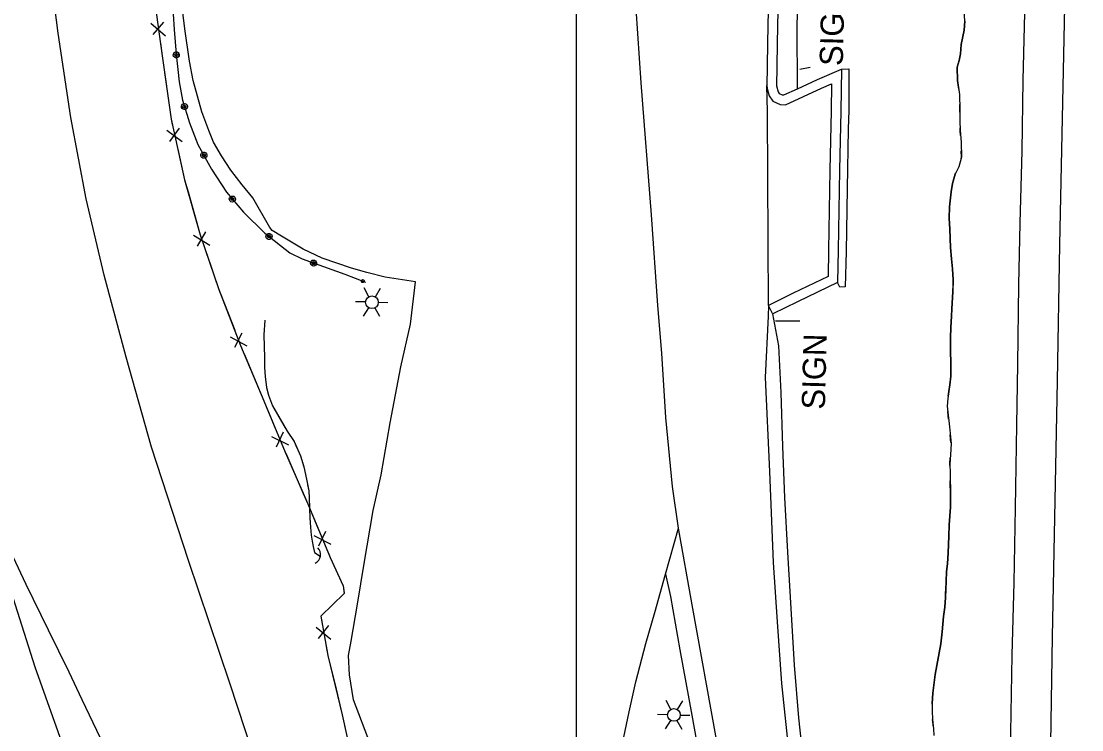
# Model space of a CAD drawing. Extents: x 591954 to 597000, y 198576 to 213500.
# Drawn here: x 593856.4 to 594130.7, y 210529.3 to 210712.6 of the extents above; entities that cross this region are included whole.
import ezdxf

# ---------------------------------------------------------------- set-up
doc = ezdxf.new("R2010")
doc.units = 0
for name, color, linetype in [('Level 10', 7, 'Continuous'), ('Level 11', 7, 'Continuous'), ('Level 14', 7, 'Continuous'), ('Level 15', 7, 'Continuous'), ('Level 17', 7, 'Continuous'), ('Level 19', 7, 'Continuous')]:
    doc.layers.add(name, color=color, linetype=linetype)

msp = doc.modelspace()

# ---------------------------------------------------------------- linework, layer by layer
at = {"layer": 'Level 10'}
msp.add_line((594000, 210000), (594000, 211500), dxfattribs=at)
at = {"layer": 'Level 11'}
for points in [[(594121.44, 210459.17), (594122.25, 210498.37), (594123.17, 210553.35), (594124.43, 210619.5), (594125, 210654.8), (594125.89, 210695.68), (594126.54, 210724.61), (594127.4, 210770.31), (594128.28, 210818.66), (594129.2, 210852.3), (594130.02, 210894.89), (594130.64, 210948.86), (594131.88, 210991.76), (594132.98, 211045.17), (594133.71, 211089.02), (594134.68, 211134.48), (594135.32, 211176), (594136.16, 211221.31), (594137.06, 211262.73), (594137.74, 211300.23), (594138.56, 211351.93)], [(593942.07, 210448.25), (593930.85, 210481.68), (593922.36, 210504.92), (593910.35, 210541.32), (593899.7, 210573.1), (593890.09, 210602.43), (593883.59, 210625.68), (593877.84, 210646.9), (593873.2, 210666.64), (593869.3, 210687.68), (593866.01, 210709.44), (593862.8, 210734.46), (593861.17, 210753.61), (593859.27, 210774.78), (593858.05, 210801.65), (593857.58, 210822.9), (593857.85, 210841.64), (593858.43, 210868.75), (593859.89, 210897.29), (593861.7, 210920.91), (593863.15, 210937.74)], [(594119.5, 210897.15), (594119.11, 210872.03), (594118.75, 210854.96), (594118.55, 210842.77), (594117.96, 210823.25), (594117.65, 210803.96), (594117.31, 210788.66), (594116.78, 210767.34), (594116.67, 210749.31), (594116.07, 210721.82), (594115.43, 210697.32), (594115.23, 210679.05), (594114.7, 210660.36), (594114.36, 210644.35), (594114.05, 210623.86), (594113.82, 210608.1), (594113.47, 210586.67), (594113.12, 210567.42), (594112.64, 210548.64), (594112.24, 210528.59), (594111.95, 210511.33), (594111.37, 210491), (594111.28, 210469.69), (594111.11, 210459.41)], [(594051.49, 210836.18), (594051.21, 210824.34), (594051.08, 210808.43), (594050.81, 210791.35), (594050.62, 210776.77), (594049.9, 210734.81), (594049.73, 210719.74), (594049.4, 210706.94), (594049.33, 210700.84), (594049.22, 210695.93)], [(594053.94, 210834.04), (594053.71, 210824.3), (594053.58, 210808.4), (594053.31, 210791.31), (594053.12, 210776.73), (594052.4, 210734.78), (594052.23, 210719.69), (594051.9, 210706.9), (594051.83, 210700.8), (594051.72, 210695.87)], [(594026.41, 210581.46), (594024.84, 210592.23), (594023.17, 210610.08), (594022.08, 210626.74), (594021.09, 210639.08), (594019.43, 210662.48), (594016.8, 210696.59), (594015.07, 210722.2), (594014.42, 210732.48)], [(594049.71, 210639.08), (594049.44, 210689.23), (594049.22, 210695.93)], [(594049.71, 210639.08), (594049.58, 210636.24)], [(594067.79, 210458.8), (594065.74, 210472.13), (594063.48, 210486.77), (594060.86, 210504.43), (594059.05, 210518.08), (594057.57, 210532.37), (594056.44, 210546), (594055.34, 210563.63), (594054.72, 210575.21), (594053.91, 210589.34), (594053.37, 210602.59), (594052.94, 210616.5), (594052.36, 210628.63), (594050.81, 210636.84), (594050.76, 210636.93), (594049.71, 210639.08)], [(594049.58, 210636.24), (594048.85, 210620.42), (594049.91, 210596.12), (594050.93, 210572.6), (594051.93, 210557.21), (594053.06, 210541.25), (594055.07, 210522.51), (594057.64, 210501.23), (594060.85, 210480.44), (594063.89, 210460.29)], [(593843.08, 210598.67), (593845.38, 210594.07), (593849.99, 210583.91), (593854.27, 210574.15), (593857.61, 210566.92), (593863.38, 210555.19), (593868.73, 210544.33), (593872.11, 210537.16), (593876.83, 210527.22), (593879.02, 210522.67), (593882.39, 210515.71), (593886.58, 210506.13), (593890.87, 210495.04), (593894.74, 210484.33), (593899.7, 210470.71), (593903.39, 210459.76), (593907.11, 210448.98)], [(593841.29, 210597.07), (593844.94, 210590.76), (593847.94, 210583.97), (593849.65, 210580.12), (593850.99, 210576.15), (593852.68, 210571.42), (593853.7, 210565.18), (593859.93, 210545.62), (593867.28, 210524.99), (593869.24, 210519.44), (593872.42, 210509.79), (593876.27, 210499.29), (593879.61, 210489.15), (593882.75, 210479.82), (593887.66, 210464.91), (593890.45, 210456.32), (593893.5, 210447.84)], [(594045.12, 210477.67), (594040.09, 210504.98), (594036.26, 210526.83), (594029.95, 210561.61), (594026.41, 210581.46)], [(594023.07, 210569.57), (594024.32, 210563.79), (594026.72, 210549.95), (594029.84, 210533.05), (594033.03, 210515.28), (594036.35, 210496.78), (594039.01, 210480.39), (594040.51, 210471.73), (594037.83, 210470.27), (594029.45, 210463.89)]]:
    msp.add_lwpolyline(points, dxfattribs=at)
at = {"layer": 'Level 14'}
for p, q in [((593946.31, 210641.31), (593945.11, 210643.61)), ((593948.01, 210641.3), (593949.38, 210643.54)), ((593945.47, 210639.95), (593942.87, 210640.02)), ((593948.75, 210639.86), (593951.27, 210639.79)), ((593946.23, 210638.46), (593944.87, 210636.27)), ((593947.87, 210638.41), (593949.11, 210636.24)), ((594024.44, 210534.56), (594023.24, 210536.86)), ((594026.14, 210534.55), (594027.5, 210536.78)), ((594023.6, 210533.2), (594021, 210533.27)), ((594026.87, 210533.11), (594029.39, 210533.04)), ((594024.36, 210531.71), (594022.99, 210529.52)), ((594025.99, 210531.66), (594027.24, 210529.48))]:
    msp.add_line(p, q, dxfattribs=at)
for points in [[(594060.49, 210700.62), (594057.78, 210700.1)], [(594057.76, 210634.95), (594051.53, 210634.98)]]:
    msp.add_lwpolyline(points, dxfattribs=at)
for centre in [(593947.11, 210639.88), (594025.23, 210533.13)]:
    msp.add_circle(centre, 1.64, dxfattribs=at)
at = {"layer": 'Level 15'}
for p, q in [((593889.99, 210712.05), (593893.7, 210708.81)), ((593893.22, 210712.32), (593890.46, 210709.12)), ((593894.05, 210684.35), (593898.02, 210681.42)), ((593897.25, 210684.89), (593894.76, 210681.47)), ((593900.95, 210657.19), (593905.2, 210654.68)), ((593904.08, 210658.05), (593901.95, 210654.39)), ((593913.51, 210631.92), (593911.57, 210628.17)), ((593910.43, 210630.9), (593914.81, 210628.62)), ((593921.15, 210605.14), (593925.57, 210602.96)), ((593924.2, 210606.24), (593922.36, 210602.43)), ((593932.08, 210579.52), (593936.5, 210577.34)), ((593935.13, 210580.61), (593933.29, 210576.8)), ((593932.67, 210555.85), (593936.5, 210552.76)), ((593935.89, 210556.25), (593933.25, 210552.94))]:
    msp.add_line(p, q, dxfattribs=at)
for points in [[(593891.01, 210717.34), (593892.91, 210703.57), (593895.2, 210687.21), (593898.66, 210671.57), (593902.74, 210657.29), (593907.53, 210643.16), (593913.17, 210628.68), (593918.73, 210615.39), (593924.73, 210601.09), (593930.54, 210587.7), (593936.34, 210573.84), (593939.71, 210566.49), (593939.93, 210564.57), (593933.93, 210558.67), (593935.72, 210548.55), (593939.47, 210533.19), (593942.95, 210517.16), (593946.47, 210501.65), (593950.74, 210486.51), (593954.5, 210471.68), (593959.51, 210454.78)], [(593892.45, 210706.91), (593892.91, 210703.57), (593894.01, 210695.7)], [(593894.01, 210695.7), (593895.2, 210687.21), (593895.5, 210685.86)], [(593896.92, 210679.43), (593898.66, 210671.57), (593899.56, 210668.43)], [(593899.56, 210668.43), (593902.29, 210658.85)], [(593904.33, 210652.6), (593907.53, 210643.16), (593908.02, 210641.9)], [(593908.02, 210641.9), (593911.63, 210632.62)], [(593914.08, 210626.51), (593918.45, 210616.06)], [(593918.45, 210616.06), (593918.73, 210615.39), (593922.3, 210606.88)], [(593924.85, 210600.81), (593929.35, 210590.43)], [(593929.35, 210590.43), (593930.54, 210587.7), (593933.23, 210581.26)], [(593935.77, 210575.18), (593936.34, 210573.84), (593939.71, 210566.49), (593939.91, 210564.72)], [(593939.91, 210564.72), (593939.93, 210564.57), (593933.93, 210558.67), (593934.18, 210557.3)], [(593935.32, 210550.82), (593935.72, 210548.55), (593937.86, 210539.79)], [(593937.86, 210539.79), (593939.47, 210533.19), (593940.14, 210530.09)]]:
    msp.add_lwpolyline(points, dxfattribs=at)
msp.add_arc((593931.34, 210574.66), 2.5, 297.1813, 43.4209, dxfattribs=at)
at = {"layer": 'Level 17'}
for points in [[(594057.17, 210695.11), (594057.1, 210711.3), (594057.6, 210730.79), (594062.4, 210734.67), (594063.96, 210734.73), (594064.07, 210737.4)], [(593946.72, 210525.49), (593942.32, 210537.08), (593941.3, 210543.52), (593941.1, 210548.52), (593941.72, 210552.19), (593943.43, 210561.79), (593945.1, 210572.3), (593947.44, 210586.01), (593949.5, 210595.23), (593951.86, 210608.67), (593954.59, 210623.21), (593957.08, 210634.2), (593958.43, 210645.14), (593950.52, 210646.34), (593945.8, 210647.55), (593941.84, 210648.69), (593934.24, 210651.31), (593929.38, 210653.65), (593923.75, 210656.97), (593921.37, 210658.47), (593920.73, 210659.23), (593916.3, 210666.92), (593913.6, 210670.24), (593910.68, 210674.05), (593908.22, 210677.73), (593906.19, 210681.3), (593904.93, 210684.26), (593903.16, 210689.11), (593900.9, 210697.2), (593899.94, 210702.21), (593898.72, 210710.58), (593896.98, 210724.55)], [(593895.19, 210722.44), (593895.95, 210710.45), (593896.51, 210704.01), (593897.3, 210696.92), (593898.12, 210692.18), (593899.93, 210686.32), (593902.12, 210680.66), (593905.64, 210674.27), (593909.5, 210668.39), (593913.9, 210663.17), (593919.42, 210657.76), (593925.86, 210652.63), (593929.09, 210651.07), (593940.08, 210647.12), (593945.47, 210645.1)], [(593895.19, 210722.44), (593895.95, 210710.45), (593896.51, 210704.01), (593897.3, 210696.92), (593898.12, 210692.18), (593899.93, 210686.32), (593902.12, 210680.66), (593905.64, 210674.27), (593909.5, 210668.39), (593913.9, 210663.17), (593919.42, 210657.76), (593925.86, 210652.63), (593929.09, 210651.07), (593940.08, 210647.12), (593945.47, 210645.1)], [(594057.17, 210695.11), (594062.39, 210697.51), (594068.55, 210700.15)], [(594068.55, 210700.15), (594070.48, 210700.26), (594070.5, 210689.6), (594070.32, 210684.63), (594070.07, 210669.34), (594069.82, 210653.02), (594069.52, 210643.89), (594068.17, 210643.74), (594067.56, 210644.99)], [(594068.55, 210700.15), (594068.4, 210689.32), (594068.06, 210674), (594067.75, 210653.32), (594067.56, 210644.99)], [(594049.22, 210695.93), (594049.32, 210695.19), (594049.86, 210693.27), (594050.83, 210691.86), (594052.67, 210691.06), (594054.12, 210690.97), (594063.4, 210695.22), (594065.99, 210696.34), (594065.9, 210689.37), (594065.56, 210674.05), (594065.25, 210653.37), (594065.09, 210646.57), (594056.11, 210642.21), (594049.71, 210639.08)], [(594051.72, 210695.87), (594052.16, 210694.34), (594052.48, 210693.86), (594053.26, 210693.53), (594053.65, 210693.5), (594057.17, 210695.11)], [(594067.56, 210644.99), (594057.21, 210639.97), (594050.81, 210636.84)], [(594033.14, 210459.35), (594029.45, 210463.89), (594023.23, 210471.67), (594018.25, 210478.97), (594013.91, 210486.89), (594011.89, 210492.02), (594010.19, 210498.96), (594009.69, 210504.11), (594009.58, 210511.58), (594010.96, 210521.26), (594013.65, 210533.93), (594015.41, 210541.68), (594017.99, 210551.63), (594020.28, 210559.64), (594023.07, 210569.57), (594026.41, 210581.46)]]:
    msp.add_lwpolyline(points, dxfattribs=at)
for centre, major_axis, ratio in [((593896.53, 210703.85), (0.08, -0.786), 0.99992), ((593896.53, 210703.85), (-0.002, -0.398), 0.999569), ((593898.65, 210690.48), (0.233, -0.755), 0.999987), ((593898.65, 210690.48), (0.075, -0.391), 0.999738), ((593903.64, 210677.91), (0.692, 0.381), 0.999713), ((593903.64, 210677.91), (0.152, -0.368), 0.999626), ((593911.03, 210666.57), (0.604, 0.509), 0.999986), ((593911.03, 210666.57), (0.331, 0.222), 0.998866), ((593920.51, 210656.9), (0.618, -0.492), 0.999952), ((593920.51, 210656.9), (0.282, -0.281), 0.999308), ((593932.03, 210650.01), (0.743, -0.267), 0.999978), ((593932.04, 210650.01), (0.175, 0.357), 0.999873), ((593944.78, 210645.36), (0.179, 0.355), 0.999046)]:
    msp.add_ellipse(centre, major_axis=major_axis, ratio=ratio, dxfattribs=at)
at = {"layer": 'Level 19'}
for points in [[(594098.91, 210694.99), (594098.56, 210697.2), (594098.51, 210700.67), (594099.03, 210702.38), (594099.33, 210704.14), (594099.53, 210706.54), (594100.3, 210710.28), (594100.44, 210712.61), (594100.24, 210716.91), (594100.11, 210719.93), (594099.97, 210723.76)], [(594100.44, 210712.61), (594100.3, 210710.28), (594099.53, 210706.54), (594099.33, 210704.14), (594099.03, 210702.38), (594098.51, 210700.67), (594098.56, 210697.2), (594099.13, 210693.59), (594099.22, 210689.74), (594099.16, 210686.82), (594099.27, 210684.29), (594099.49, 210681.32), (594099.58, 210677.43), (594098.93, 210674.92), (594098, 210672.98), (594097.25, 210670.57), (594096.92, 210668.45), (594096.53, 210664.55), (594096.46, 210661.64), (594096.6, 210658.82), (594096.78, 210654.04), (594096.99, 210651.1), (594097.28, 210648.5), (594097.42, 210645.66), (594097.41, 210642.59), (594097.1, 210638.21), (594097.01, 210636.31), (594096.83, 210633.32), (594096.76, 210630.67), (594096.87, 210620.74), (594096.63, 210618.51), (594096.33, 210616.76), (594096.08, 210615.02), (594095.9, 210613.03), (594096.47, 210607.69), (594096.92, 210603.36), (594096.76, 210600.42), (594096.6, 210598.05), (594096.64, 210595.66), (594096.75, 210589.96), (594096.74, 210586.87), (594096.41, 210582.27), (594096.33, 210579.35), (594096.19, 210575.04), (594095.95, 210572.22), (594095.77, 210570.26), (594095.62, 210567.66), (594095.53, 210565.59), (594095.48, 210563.5), (594095.32, 210561.01), (594094.98, 210558.63), (594094.59, 210554.6), (594094.26, 210551.54), (594093.22, 210545.9), (594092.76, 210543.61), (594092.21, 210538.8), (594092.06, 210536.08), (594092.06, 210534.18), (594092.15, 210531.95), (594092.39, 210529.58), (594092.49, 210527.8)], [(594099.21, 210689.01), (594099.22, 210689.74), (594099.19, 210691.01)], [(594099.36, 210683.01), (594099.27, 210684.29), (594099.23, 210685.01)], [(594099.48, 210677.03), (594099.58, 210677.43), (594099.55, 210679.02)], [(594097.42, 210644.51), (594097.42, 210645.66), (594097.28, 210648.5), (594096.99, 210651.1), (594096.78, 210654.04), (594096.6, 210658.82), (594096.46, 210661.64), (594096.53, 210664.55), (594096.92, 210668.45), (594097.25, 210670.57), (594098, 210672.98), (594098.15, 210673.28)], [(594096.16, 210615.58), (594096.33, 210616.76), (594096.63, 210618.51), (594096.87, 210620.74), (594096.76, 210630.67), (594096.83, 210633.32), (594097.01, 210636.31), (594097.1, 210638.21), (594097.41, 210642.59), (594097.42, 210644.51)], [(593919.41, 210635.23), (593919.19, 210631.47), (593919.31, 210625.52), (593919.38, 210623.04), (593919.53, 210620.7), (593919.89, 210617.87), (593920.37, 210615.88), (593921.39, 210613.06), (593925.2, 210606.57), (593927.01, 210603.89), (593928.69, 210600.17), (593929.55, 210597.27), (593930.21, 210594.16), (593930.77, 210591.07), (593930.88, 210589.33), (593930.96, 210586.67), (593931.08, 210584.07), (593931.22, 210581.69), (593931.45, 210579.61), (593931.63, 210578.11), (593931.92, 210576.7), (593932.31, 210575.15), (593933.74, 210574.19)], [(593919.41, 210635.23), (593919.19, 210631.47), (593919.31, 210625.52), (593919.38, 210623.04), (593919.53, 210620.7), (593919.89, 210617.87), (593920.37, 210615.88), (593921.39, 210613.06), (593924.71, 210607.4)], [(594096.27, 210609.61), (594096.05, 210611.6)], [(593926.9, 210604.05), (593927.01, 210603.89), (593927.75, 210602.25)], [(594096.89, 210603.64), (594096.69, 210605.63)], [(593929.18, 210598.52), (593929.55, 210597.27), (593929.7, 210596.59)], [(594096.6, 210597.66), (594096.6, 210598.05), (594096.7, 210599.65)], [(594095.51, 210564.7), (594095.53, 210565.59), (594095.62, 210567.66), (594095.77, 210570.26), (594095.95, 210572.22), (594096.19, 210575.04), (594096.33, 210579.35), (594096.41, 210582.27), (594096.74, 210586.87), (594096.75, 210589.96), (594096.68, 210593.66)], [(593930.48, 210592.67), (593930.77, 210591.07), (593930.79, 210590.69)], [(593930.96, 210586.7), (593930.96, 210586.67), (593931.08, 210584.07), (593931.22, 210581.69), (593931.45, 210579.61), (593931.63, 210578.11), (593931.92, 210576.7), (593932.31, 210575.15), (593933.74, 210574.19)], [(594092.06, 210535.94), (594092.06, 210536.08), (594092.21, 210538.8), (594092.76, 210543.61), (594093.22, 210545.9), (594094.26, 210551.54), (594094.59, 210554.6), (594094.98, 210558.63), (594095.32, 210561.01), (594095.48, 210563.5), (594095.51, 210564.7)], [(594092.35, 210529.95), (594092.15, 210531.94)]]:
    msp.add_lwpolyline(points, dxfattribs=at)

# ---------------------------------------------------------------- texts
at = {"layer": 'Level 14'}
for p in [(594068.89, 210700.93), (594064.27, 210612.07)]:
    msp.add_text('SIGN', height=6, rotation=88.536, dxfattribs=at).set_placement(p)

doc.saveas('drawing.dxf')
